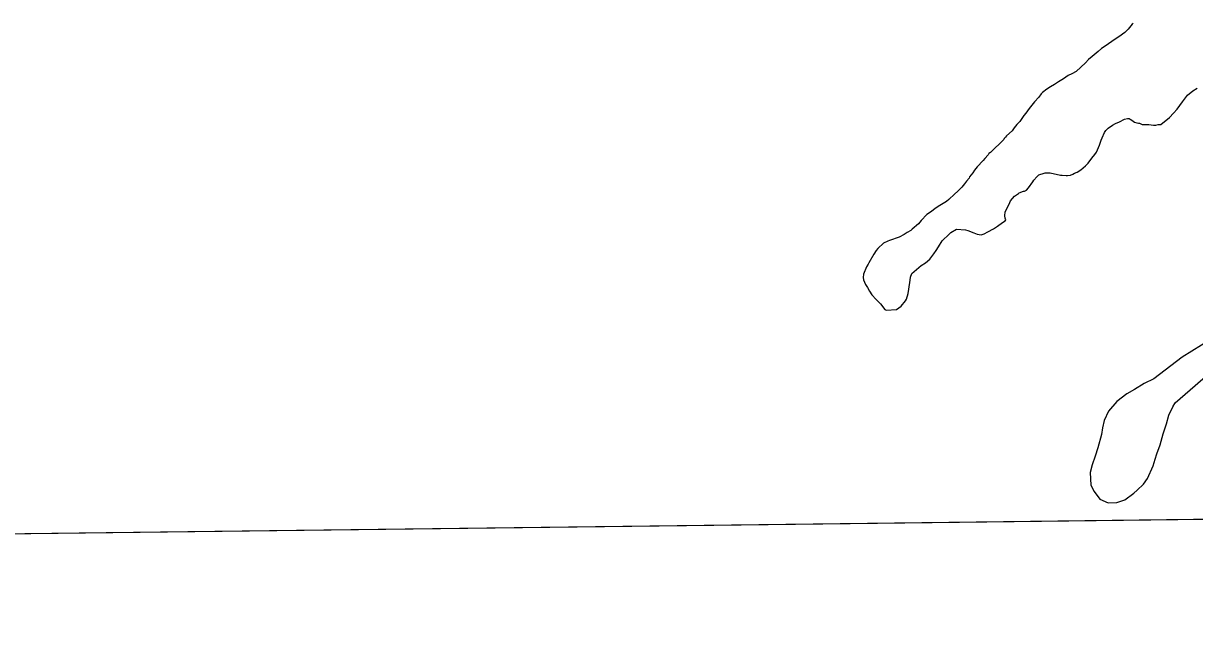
# Model space of a CAD drawing. Extents: x 3704301 to 3742427, y 506229 to 532009.
# Drawn here: x 3724729 to 3727337, y 511646 to 512980 of the extents above; entities that cross this region are included whole.
import ezdxf

# ---------------------------------------------------------------- set-up
doc = ezdxf.new("R2010")
doc.units = 0
for name, color, linetype in [('V-GRID-FRAM', 7, 'Continuous'), ('V-ROAD-CNTR', 7, 'Continuous'), ('V-SITE-VEGE', 7, 'Continuous')]:
    doc.layers.add(name, color=color, linetype=linetype)

msp = doc.modelspace()

# ---------------------------------------------------------------- linework, layer by layer
at = {"layer": 'V-GRID-FRAM'}
msp.add_lwpolyline([(3708355.7, 529827.8), (3740022.4, 530214.7), (3740252.5, 512033.3), (3708569.9, 511646.2), (3708355.7, 529827.8)], dxfattribs=at)
at = {"layer": 'V-ROAD-CNTR'}
msp.add_arc((3717617.2, 505815.8), 12314.7, 34.43782, 43.36389, dxfattribs=at)
at = {"layer": 'V-SITE-VEGE'}
for p, q in [((3727198, 512978.7), (3727188.7, 512967.3)), ((3727200.2, 512980.3), (3727198, 512978.7)), ((3727181.6, 512960.3), (3727168.5, 512950.6)), ((3727188.7, 512967.3), (3727181.6, 512960.3)), ((3727140.1, 512931.2), (3727129.2, 512924.2)), ((3727158.1, 512943.6), (3727140.1, 512931.2)), ((3727168.5, 512950.6), (3727158.1, 512943.6)), ((3727100.8, 512899.8), (3727093.7, 512892.8)), ((3727109, 512906.9), (3727100.8, 512899.8)), ((3727122.1, 512917.7), (3727109, 512906.9)), ((3727129.2, 512924.2), (3727122.1, 512917.7)), ((3727093.7, 512892.8), (3727073.5, 512873.4)), ((3727033.7, 512850.2), (3727025, 512844.3)), ((3727045.2, 512857.2), (3727033.7, 512850.2)), ((3727055.5, 512864.2), (3727045.2, 512857.2)), ((3727063.7, 512868), (3727055.5, 512864.2)), ((3727073.5, 512873.4), (3727063.7, 512868)), ((3726995.5, 512823.8), (3726990, 512816.2)), ((3726998.3, 512826.5), (3726995.5, 512823.8)), ((3727008.1, 512834), (3726998.3, 512826.5)), ((3727016.3, 512838.9), (3727008.1, 512834)), ((3727025, 512844.3), (3727016.3, 512838.9)), ((3727321.2, 512820.7), (3727332.8, 512830.3)), ((3727332.8, 512830.3), (3727342.4, 512836.5)), ((3726980.2, 512805.4), (3726968.7, 512790.8)), ((3726990, 512816.2), (3726980.2, 512805.4)), ((3727298, 512789.5), (3727309.6, 512805.7)), ((3727309.6, 512805.7), (3727321.2, 512820.7)), ((3726956.7, 512775.1), (3726947.9, 512762.1)), ((3726961, 512780.5), (3726956.7, 512775.1)), ((3726968.7, 512790.8), (3726961, 512780.5)), ((3727261.4, 512755.3), (3727280.7, 512771.1)), ((3727280.7, 512771.1), (3727289.9, 512780.3)), ((3727289.9, 512780.3), (3727298, 512789.5)), ((3726935.3, 512748), (3726930.4, 512741.5)), ((3726941.3, 512755), (3726935.3, 512748)), ((3726947.9, 512762.1), (3726941.3, 512755)), ((3727139.1, 512742), (3727144.6, 512746.9)), ((3727144.6, 512746.9), (3727153.9, 512753.4)), ((3727153.9, 512753.4), (3727160.4, 512757.1)), ((3727160.4, 512757.1), (3727169.7, 512761.4)), ((3727169.7, 512761.4), (3727180.6, 512767.4)), ((3727180.6, 512767.4), (3727187.6, 512768.9)), ((3727187.6, 512768.9), (3727190.9, 512768.9)), ((3727190.9, 512768.9), (3727193.6, 512767.3)), ((3727193.6, 512767.3), (3727196.8, 512764.6)), ((3727196.8, 512764.6), (3727203.3, 512760.7)), ((3727203.3, 512760.7), (3727208.2, 512759.1)), ((3727208.2, 512759.1), (3727212, 512758)), ((3727212, 512758), (3727214.2, 512757.9)), ((3727214.2, 512757.9), (3727220.2, 512755.2)), ((3727220.2, 512755.2), (3727234.8, 512755.1)), ((3727234.8, 512755.1), (3727245.2, 512754)), ((3727245.2, 512754), (3727250.6, 512753.9)), ((3727250.6, 512753.9), (3727255.5, 512755)), ((3727255.5, 512755), (3727261.4, 512755.3)), ((3726911.8, 512722), (3726882.3, 512692.8)), ((3726912.9, 512724.2), (3726911.8, 512722)), ((3726915.7, 512726.9), (3726912.9, 512724.2)), ((3726918.4, 512730.2), (3726915.7, 512726.9)), ((3726930.4, 512741.5), (3726918.4, 512730.2)), ((3727124.8, 512709.5), (3727128.7, 512720.3)), ((3727128.7, 512720.3), (3727130.9, 512725.8)), ((3727130.9, 512725.8), (3727136.4, 512737.2)), ((3727136.4, 512737.2), (3727139.1, 512742)), ((3726882.3, 512692.8), (3726878.5, 512690.7)), ((3727114.9, 512688.4), (3727118.2, 512693.8)), ((3727118.2, 512693.8), (3727124.8, 512709.5)), ((3726865.9, 512675), (3726852.8, 512660.9)), ((3726869.7, 512679.3), (3726865.9, 512675)), ((3726876.9, 512688), (3726869.7, 512679.3)), ((3726878.5, 512690.7), (3726876.9, 512688)), ((3727093.6, 512663.5), (3727099.6, 512669.4)), ((3727099.6, 512669.4), (3727107.8, 512680.2)), ((3727107.8, 512680.2), (3727114.9, 512688.4)), ((3726842.9, 512647.9), (3726835.8, 512638.7)), ((3726846.8, 512653.4), (3726842.9, 512647.9)), ((3726852.8, 512660.9), (3726846.8, 512653.4)), ((3726978.7, 512631.5), (3726985.8, 512639)), ((3726985.8, 512639), (3726990.2, 512642.8)), ((3726990.2, 512642.8), (3727001.7, 512647.1)), ((3727001.7, 512647.1), (3727004.4, 512647.6)), ((3727004.4, 512647.6), (3727015.2, 512647.6)), ((3727015.2, 512647.6), (3727038, 512642.6)), ((3727038, 512642.6), (3727041.8, 512642.5)), ((3727041.8, 512642.5), (3727051.1, 512641.4)), ((3727051.1, 512641.4), (3727053.8, 512641.4)), ((3727053.8, 512641.4), (3727060.3, 512642.4)), ((3727060.3, 512642.4), (3727065.8, 512644.6)), ((3727065.8, 512644.6), (3727069.6, 512646.7)), ((3727069.6, 512646.7), (3727075.6, 512649.4)), ((3727075.6, 512649.4), (3727083.2, 512654.3)), ((3727083.2, 512654.3), (3727093.6, 512663.5)), ((3726818.3, 512615.5), (3726809.6, 512606.8)), ((3726824.3, 512623), (3726818.3, 512615.5)), ((3726828.7, 512629), (3726824.3, 512623)), ((3726834.7, 512636), (3726828.7, 512629)), ((3726835.8, 512638.7), (3726834.7, 512636)), ((3726962.9, 512609.3), (3726967.2, 512614.1)), ((3726967.2, 512614.1), (3726976.5, 512627.7)), ((3726976.5, 512627.7), (3726978.7, 512631.5)), ((3726789.4, 512587.9), (3726784.5, 512584.1)), ((3726801.9, 512600.3), (3726789.4, 512587.9)), ((3726809.6, 512606.8), (3726801.9, 512600.3)), ((3726926.9, 512585), (3726935.6, 512595.3)), ((3726935.6, 512595.3), (3726938.3, 512596.9)), ((3726938.3, 512596.9), (3726944.9, 512601.7)), ((3726944.9, 512601.7), (3726946.5, 512603.4)), ((3726946.5, 512603.4), (3726955.8, 512606.6)), ((3726955.8, 512606.6), (3726958, 512607.1)), ((3726958, 512607.1), (3726962.9, 512609.3)), ((3726751.2, 512561.5), (3726740.8, 512554.5)), ((3726759.4, 512567.9), (3726751.2, 512561.5)), ((3726769.7, 512575), (3726759.4, 512567.9)), ((3726784.5, 512584.1), (3726769.7, 512575)), ((3726914.8, 512560.6), (3726923.6, 512577.9)), ((3726923.6, 512577.9), (3726926.9, 512585)), ((3726727.7, 512541.5), (3726722.2, 512534.4)), ((3726740.8, 512554.5), (3726727.7, 512541.5)), ((3726898.3, 512529.2), (3726909.2, 512537.3)), ((3726909.2, 512537.3), (3726914.7, 512541)), ((3726914.2, 512551.9), (3726914.8, 512560.6)), ((3726914.7, 512546.5), (3726914.2, 512551.9)), ((3726916.3, 512542.7), (3726914.7, 512546.5)), ((3726914.7, 512541), (3726916.3, 512542.7)), ((3726690, 512510.2), (3726679.1, 512504.2)), ((3726697.1, 512514.5), (3726690, 512510.2)), ((3726704.8, 512519.3), (3726697.1, 512514.5)), ((3726708, 512522), (3726704.8, 512519.3)), ((3726722.2, 512534.4), (3726708, 512522)), ((3726774.8, 512496.1), (3726790.1, 512511.3)), ((3726790.1, 512511.3), (3726793.9, 512514.5)), ((3726793.9, 512514.5), (3726807, 512522)), ((3726807, 512522), (3726826.5, 512520.8)), ((3726826.5, 512520.8), (3726831.9, 512519.2)), ((3726831.9, 512519.2), (3726845.5, 512513.7)), ((3726845.5, 512513.7), (3726852.6, 512510.9)), ((3726852.6, 512510.9), (3726861.8, 512509.8)), ((3726861.8, 512509.8), (3726868.3, 512511.9)), ((3726868.3, 512511.9), (3726876.5, 512516.2)), ((3726876.5, 512516.2), (3726889, 512523.2)), ((3726889, 512523.2), (3726898.3, 512529.2)), ((3726644.3, 512490.8), (3726631.7, 512479.5)), ((3726654.1, 512495.7), (3726644.3, 512490.8)), ((3726657.9, 512496.7), (3726654.1, 512495.7)), ((3726679.1, 512504.2), (3726657.9, 512496.7)), ((3726761.6, 512474.4), (3726766.5, 512483.1)), ((3726766.5, 512483.1), (3726774.8, 512496.1)), ((3726622.4, 512466.5), (3726611.4, 512447.5)), ((3726627.9, 512474.6), (3726622.4, 512466.5)), ((3726631.7, 512479.5), (3726627.9, 512474.6)), ((3726747.4, 512455.5), (3726756.1, 512466.9)), ((3726756.1, 512466.9), (3726761.6, 512474.4)), ((3726606.5, 512438.3), (3726599.9, 512422)), ((3726609.8, 512444.3), (3726606.5, 512438.3)), ((3726611.4, 512447.5), (3726609.8, 512444.3)), ((3726707.5, 512423.1), (3726728.3, 512441.5)), ((3726728.3, 512441.5), (3726737.5, 512446.9)), ((3726737.5, 512446.9), (3726747.4, 512455.5)), ((3726599.9, 512422), (3726598.8, 512414.4)), ((3726598.8, 512414.4), (3726599.8, 512409.5)), ((3726599.8, 512409.5), (3726604.1, 512399.2)), ((3726700.8, 512388.4), (3726703.6, 512408.4)), ((3726703.6, 512408.4), (3726704.2, 512415.5)), ((3726704.2, 512415.5), (3726707.5, 512423.1)), ((3726604.1, 512399.2), (3726608.4, 512392.6)), ((3726608.4, 512392.6), (3726613.3, 512383.9)), ((3726613.3, 512383.9), (3726618.1, 512376.3)), ((3726695.3, 512366.1), (3726699.1, 512378.6)), ((3726699.1, 512378.6), (3726700.8, 512388.4)), ((3726618.1, 512376.3), (3726627.9, 512365.9)), ((3726627.9, 512365.9), (3726637.6, 512356.1)), ((3726637.6, 512356.1), (3726647.3, 512343.5)), ((3726683.8, 512350.9), (3726693.1, 512362.8)), ((3726693.1, 512362.8), (3726695.3, 512366.1)), ((3726647.3, 512343.5), (3726650, 512341.9)), ((3726650, 512341.9), (3726672.9, 512343.4)), ((3726672.9, 512343.4), (3726683.8, 512350.9)), ((3727430.7, 512312.9), (3727309.3, 512237.2)), ((3727309.3, 512237.2), (3727246.1, 512189.2)), ((3727293.4, 512135.2), (3727388.2, 512217.9)), ((3727224.9, 512178.4), (3727202.9, 512164.9)), ((3727246.1, 512189.2), (3727224.9, 512178.4)), ((3727186.3, 512155.3), (3727163.6, 512138.4)), ((3727202.9, 512164.9), (3727186.3, 512155.3)), ((3727163.6, 512138.4), (3727145.1, 512116.9)), ((3727279.5, 512108.2), (3727288, 512126.7)), ((3727288, 512126.7), (3727293.4, 512135.2)), ((3727135.4, 512096.5), (3727131.5, 512079.5)), ((3727145.1, 512116.9), (3727135.4, 512096.5)), ((3727274.1, 512089), (3727279.5, 512108.2)), ((3727131.5, 512079.5), (3727129.6, 512064.9)), ((3727259.8, 512042), (3727267.1, 512066.7)), ((3727267.1, 512066.7), (3727274.1, 512089)), ((3727129.6, 512064.9), (3727121.5, 512035.3)), ((3727252.8, 512021.6), (3727259.8, 512042)), ((3727115.3, 512016.4), (3727108.7, 511997.1)), ((3727121.5, 512035.3), (3727115.3, 512016.4)), ((3727249.3, 512010.4), (3727252.8, 512021.6)), ((3727108.7, 511997.1), (3727104.1, 511980.2)), ((3727232.3, 511967.3), (3727244.3, 511995.4)), ((3727244.3, 511995.4), (3727249.3, 512010.4)), ((3727104.1, 511980.2), (3727106, 511952.1)), ((3727223, 511954.6), (3727232.3, 511967.3)), ((3727106, 511952.1), (3727112.9, 511938.2)), ((3727112.9, 511938.2), (3727125.9, 511921.2)), ((3727201.5, 511934.2), (3727209.2, 511940.8)), ((3727209.2, 511940.8), (3727223, 511954.6)), ((3727125.9, 511921.2), (3727144.4, 511913.1)), ((3727144.4, 511913.1), (3727163.7, 511913.9)), ((3727163.7, 511913.9), (3727181.4, 511919.6)), ((3727181.4, 511919.6), (3727201.5, 511934.2)), ((3727411.6, 511876.4), (3724316.9, 511838.6))]:
    msp.add_line(p, q, dxfattribs=at)

doc.saveas('drawing.dxf')
